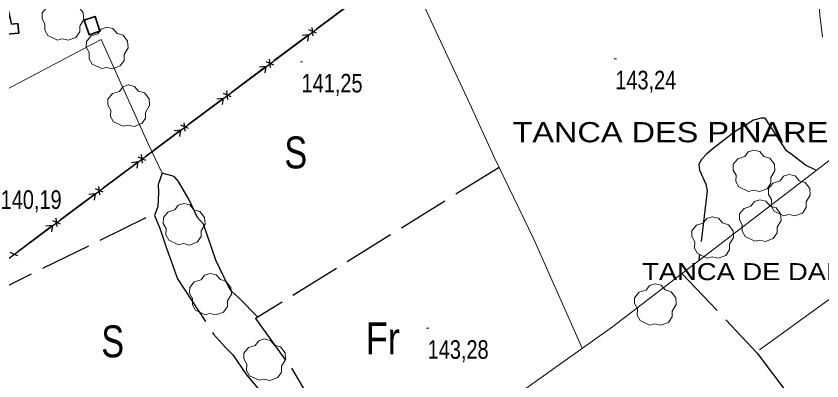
# Model space of a CAD drawing. Extents: x -807245 to 6129983, y -54972206 to 262146364.
# Drawn here: x 489087.2 to 489465.5, y 4383529.7 to 4383701.2 of the extents above; entities that cross this region are included whole.
import ezdxf
from ezdxf.enums import TextEntityAlignment as Align

# ---------------------------------------------------------------- set-up
doc = ezdxf.new("R2010")
doc.units = 0
doc.header["$LTSCALE"] = 4
doc.linetypes.add('LONG_DASHED', pattern=[7.5, 6, -1.5])
for name, color, linetype, lineweight in [('25', 7, 'LONG_DASHED', 25), ('27', 7, 'Continuous', 25), ('29', 7, 'Continuous', 13), ('38', 7, 'Continuous', 25), ('43', 7, 'Continuous', 25), ('47', 7, 'Continuous', 35), ('51', 7, 'Continuous', 13), ('7', 7, 'Continuous', 13), ('9', 7, 'Continuous', 13)]:
    doc.layers.add(name, color=color, linetype=linetype, lineweight=lineweight)
doc.layers.add('31', color=7, linetype='Continuous')
doc.layers.add('5', color=7, linetype='Continuous')

msp = doc.modelspace()

# ---------------------------------------------------------------- linework, layer by layer
at = {"layer": '25'}
msp.add_line((489045.94, 4383556.09), (489152.62, 4383608.65), dxfattribs=at)
for points in [[(489462.87, 4383628.63), (489457.69, 4383631.1), (489450.92, 4383636.35), (489448.91, 4383637.8), (489438.89, 4383653.14), (489437.01, 4383653.16), (489433.4, 4383652.23), (489429.09, 4383649.65), (489424.79, 4383646.93), (489414.42, 4383638.87), (489411.31, 4383636.2), (489408.96, 4383633.83), (489407.66, 4383631.52), (489407.93, 4383628.81), (489410.93, 4383622.1), (489411.57, 4383619.09), (489407.73, 4383586.32)], [(489313.92, 4383630.07), (489199.62, 4383558.94), (489216.46, 4383535.64), (489227.21, 4383517.51), (489233.14, 4383504.54), (489239.92, 4383493.81), (489245.99, 4383486.54), (489253.2, 4383473.11)], [(489155.71, 4383627.32), (489153.9, 4383622.02), (489153.93, 4383618.05), (489153.71, 4383611.6), (489152.16, 4383607.41), (489153.32, 4383604.4), (489154.71, 4383600.93), (489157.76, 4383592.05), (489163, 4383577.66), (489179.88, 4383551.66), (489185.44, 4383545.44), (489188.85, 4383541.88), (489195.34, 4383532.58), (489198.67, 4383528.56), (489228.21, 4383493.57), (489229.98, 4383491.22), (489234.72, 4383485.47), (489245.03, 4383478.67)], [(489200.66, 4383559.59), (489191.85, 4383568.63), (489188.51, 4383571.74), (489186.89, 4383574.01), (489180.88, 4383586.46), (489175.14, 4383603.4), (489172.25, 4383606.51), (489168.37, 4383614.73), (489163.44, 4383623.49), (489161.37, 4383625.84), (489155.71, 4383627.32)], [(489399.78, 4383580.22), (489435.15, 4383542.75), (489463.18, 4383505.35)]]:
    msp.add_lwpolyline(points, dxfattribs=at)
at = {"layer": '27'}
msp.add_spline([(491255.21, 4383970.03), (491244.34, 4383967.52), (491230.36, 4383957.66), (491230.81, 4383957.81), (491230.81, 4383957.81), (491220.15, 4383951.47), (491212.7, 4383943.01), (491205.06, 4383944.23), (491184.85, 4383957.71), (491152.82, 4383981.27), (491128.36, 4384004.58), (491128.29, 4384004.88), (491122.26, 4384021.39), (491095.75, 4384034.59), (491071.07, 4384059.32), (491064.71, 4384065.12)], degree=3, dxfattribs=at)
at = {"layer": '29'}
for points in [[(489106.56, 4383689.87), (489102.02, 4383691.99), (489100.61, 4383694.53), (489100.71, 4383697.51), (489099.34, 4383699.92), (489099.38, 4383702.67), (489101.54, 4383705.27), (489104.73, 4383706.27), (489106.38, 4383708.46), (489108.95, 4383709.29), (489111.81, 4383708.64), (489113.76, 4383706.37), (489116.57, 4383705.55), (489118.7, 4383702.7), (489118.94, 4383699.57), (489117.06, 4383696.42), (489117.06, 4383693.74), (489115.24, 4383691.13), (489111.62, 4383689.79), (489108.85, 4383690.42)], [(489127.34, 4383676.5), (489122.8, 4383678.62), (489121.39, 4383681.16), (489121.49, 4383684.14), (489120.12, 4383686.55), (489120.16, 4383689.3), (489122.32, 4383691.9), (489125.51, 4383692.9), (489127.16, 4383695.09), (489129.73, 4383695.92), (489132.59, 4383695.27), (489134.54, 4383693), (489137.35, 4383692.18), (489139.48, 4383689.33), (489139.72, 4383686.2), (489137.84, 4383683.05), (489137.84, 4383680.37), (489136.02, 4383677.76), (489132.4, 4383676.42), (489129.63, 4383677.05)], [(489137.46, 4383649.38), (489132.92, 4383651.5), (489131.51, 4383654.04), (489131.61, 4383657.02), (489130.24, 4383659.43), (489130.28, 4383662.18), (489132.44, 4383664.78), (489135.63, 4383665.78), (489137.28, 4383667.97), (489139.85, 4383668.8), (489142.71, 4383668.15), (489144.66, 4383665.88), (489147.47, 4383665.06), (489149.6, 4383662.21), (489149.84, 4383659.08), (489147.96, 4383655.93), (489147.96, 4383653.25), (489146.14, 4383650.64), (489142.52, 4383649.3), (489139.75, 4383649.93)], [(489431.05, 4383618.73), (489426.51, 4383620.85), (489425.1, 4383623.39), (489425.2, 4383626.37), (489423.83, 4383628.78), (489423.87, 4383631.53), (489426.03, 4383634.13), (489429.22, 4383635.13), (489430.87, 4383637.32), (489433.44, 4383638.15), (489436.3, 4383637.5), (489438.25, 4383635.23), (489441.06, 4383634.41), (489443.19, 4383631.56), (489443.43, 4383628.43), (489441.55, 4383625.28), (489441.55, 4383622.6), (489439.73, 4383619.99), (489436.11, 4383618.65), (489433.34, 4383619.28)], [(489447.65, 4383607.29), (489443.11, 4383609.41), (489441.7, 4383611.95), (489441.8, 4383614.93), (489440.43, 4383617.34), (489440.47, 4383620.09), (489442.63, 4383622.69), (489445.82, 4383623.69), (489447.47, 4383625.88), (489450.04, 4383626.71), (489452.9, 4383626.06), (489454.85, 4383623.79), (489457.66, 4383622.97), (489459.79, 4383620.12), (489460.03, 4383616.99), (489458.15, 4383613.84), (489458.15, 4383611.16), (489456.33, 4383608.55), (489452.71, 4383607.21), (489449.94, 4383607.84)], [(489163.46, 4383593.64), (489158.92, 4383595.76), (489157.51, 4383598.3), (489157.61, 4383601.28), (489156.24, 4383603.69), (489156.28, 4383606.44), (489158.44, 4383609.04), (489161.63, 4383610.04), (489163.28, 4383612.23), (489165.85, 4383613.06), (489168.71, 4383612.41), (489170.66, 4383610.14), (489173.47, 4383609.32), (489175.6, 4383606.47), (489175.84, 4383603.34), (489173.96, 4383600.19), (489173.96, 4383597.51), (489172.14, 4383594.9), (489168.52, 4383593.56), (489165.75, 4383594.19)], [(489433.93, 4383595.36), (489429.39, 4383597.48), (489427.98, 4383600.02), (489428.08, 4383603), (489426.71, 4383605.41), (489426.75, 4383608.16), (489428.91, 4383610.76), (489432.1, 4383611.76), (489433.75, 4383613.95), (489436.32, 4383614.78), (489439.18, 4383614.13), (489441.13, 4383611.86), (489443.94, 4383611.04), (489446.07, 4383608.19), (489446.31, 4383605.06), (489444.43, 4383601.91), (489444.43, 4383599.23), (489442.61, 4383596.62), (489438.99, 4383595.28), (489436.22, 4383595.91)], [(489411.63, 4383587.44), (489407.09, 4383589.56), (489405.68, 4383592.1), (489405.78, 4383595.08), (489404.41, 4383597.49), (489404.45, 4383600.24), (489406.61, 4383602.84), (489409.8, 4383603.84), (489411.45, 4383606.03), (489414.02, 4383606.86), (489416.88, 4383606.21), (489418.83, 4383603.94), (489421.64, 4383603.12), (489423.77, 4383600.27), (489424.01, 4383597.14), (489422.13, 4383593.99), (489422.13, 4383591.31), (489420.31, 4383588.7), (489416.69, 4383587.36), (489413.92, 4383587.99)], [(489175.84, 4383560.79), (489171.3, 4383562.91), (489169.89, 4383565.45), (489169.99, 4383568.43), (489168.62, 4383570.84), (489168.66, 4383573.59), (489170.82, 4383576.19), (489174.01, 4383577.19), (489175.66, 4383579.38), (489178.23, 4383580.21), (489181.09, 4383579.56), (489183.04, 4383577.29), (489185.85, 4383576.47), (489187.98, 4383573.62), (489188.22, 4383570.49), (489186.34, 4383567.34), (489186.34, 4383564.66), (489184.52, 4383562.05), (489180.9, 4383560.71), (489178.13, 4383561.34)], [(489384.72, 4383555.94), (489380.18, 4383558.06), (489378.77, 4383560.6), (489378.87, 4383563.58), (489377.5, 4383565.99), (489377.54, 4383568.74), (489379.7, 4383571.34), (489382.89, 4383572.34), (489384.54, 4383574.53), (489387.11, 4383575.36), (489389.97, 4383574.71), (489391.92, 4383572.44), (489394.73, 4383571.62), (489396.86, 4383568.77), (489397.1, 4383565.64), (489395.22, 4383562.49), (489395.22, 4383559.81), (489393.4, 4383557.2), (489389.78, 4383555.86), (489387.01, 4383556.49)], [(489201.29, 4383529.97), (489196.75, 4383532.09), (489195.34, 4383534.63), (489195.44, 4383537.61), (489194.07, 4383540.02), (489194.11, 4383542.77), (489196.27, 4383545.37), (489199.46, 4383546.37), (489201.11, 4383548.56), (489203.68, 4383549.39), (489206.54, 4383548.74), (489208.49, 4383546.47), (489211.3, 4383545.65), (489213.43, 4383542.8), (489213.67, 4383539.67), (489211.79, 4383536.52), (489211.79, 4383533.84), (489209.97, 4383531.23), (489206.35, 4383529.89), (489203.58, 4383530.52)]]:
    msp.add_lwpolyline(points, close=True, dxfattribs=at)
at = {"layer": '38', "linetype": 'LONG_DASHED'}
msp.add_spline([(488955.84, 4383718.93), (488982.19, 4383676.49), (488994.16, 4383653.7), (489004.69, 4383635.88), (489010.58, 4383619.45), (489020.22, 4383596.54), (489030.59, 4383571.89), (489036.84, 4383553.59), (489043.46, 4383535.81), (489049.64, 4383512.03), (489055.75, 4383487.95), (489061.98, 4383468.82), (489067.02, 4383449.79), (489070.82, 4383428.51), (489074.72, 4383407.91), (489078.13, 4383385.07), (489080.63, 4383367.11), (489082.86, 4383338.57), (489084.43, 4383298.57), (489086.67, 4383251.81), (489090.1, 4383204.28), (489089.96, 4383184.77)], degree=3, dxfattribs=at)
at = {"layer": '43'}
for p, q in [((489228.32, 4383695.34), (489244.35, 4383707.29)), ((489208.28, 4383680.4), (489224.31, 4383692.35)), ((489224.4, 4383692.4), (489221.41, 4383692.05)), ((489224.4, 4383692.4), (489223.96, 4383689.43)), ((489228.24, 4383693.1), (489224.57, 4383694.68)), ((489226.64, 4383691.9), (489226.17, 4383695.87)), ((489206.6, 4383676.96), (489206.13, 4383680.92)), ((489188.24, 4383665.45), (489204.27, 4383677.41)), ((489204.36, 4383677.45), (489201.37, 4383677.1)), ((489204.36, 4383677.45), (489203.92, 4383674.49)), ((489208.2, 4383678.15), (489204.53, 4383679.73)), ((489186.56, 4383662.01), (489186.09, 4383665.98)), ((489168.2, 4383650.51), (489184.23, 4383662.46)), ((489184.32, 4383662.51), (489181.33, 4383662.15)), ((489184.32, 4383662.51), (489183.88, 4383659.54)), ((489188.16, 4383663.2), (489184.49, 4383664.78)), ((489166.52, 4383647.06), (489166.05, 4383651.03)), ((489148.16, 4383635.56), (489164.19, 4383647.52)), ((489164.28, 4383647.56), (489161.29, 4383647.21)), ((489164.28, 4383647.56), (489163.84, 4383644.59)), ((489168.12, 4383648.26), (489164.45, 4383649.84)), ((489146.48, 4383632.11), (489146.01, 4383636.08)), ((489128.12, 4383620.61), (489144.15, 4383632.57)), ((489144.24, 4383632.61), (489141.25, 4383632.26)), ((489144.24, 4383632.61), (489143.8, 4383629.65)), ((489148.08, 4383633.31), (489144.41, 4383634.89)), ((489126.44, 4383617.17), (489125.97, 4383621.14)), ((489108.08, 4383605.66), (489124.11, 4383617.62)), ((489124.2, 4383617.67), (489121.22, 4383617.31)), ((489124.2, 4383617.67), (489123.76, 4383614.7)), ((489128.04, 4383618.36), (489124.37, 4383619.94)), ((489106.4, 4383602.22), (489105.93, 4383606.19)), ((489088.04, 4383590.71), (489104.07, 4383602.67)), ((489104.16, 4383602.72), (489101.18, 4383602.37)), ((489104.16, 4383602.72), (489103.72, 4383599.75)), ((489108, 4383603.42), (489104.33, 4383604.99)), ((489087.96, 4383588.47), (489084.29, 4383590.05))]:
    msp.add_line(p, q, dxfattribs=at)
msp.add_lwpolyline([(488001.89, 4382789.17), (488218.68, 4382951.32), (488457.31, 4383127.02), (488717.97, 4383320.4), (489027.99, 4383545.91), (489266.87, 4383724.08), (489744.68, 4384077.94)], dxfattribs=at)
at = {"layer": '47'}
for points in [[(489072.53, 4383710.43), (489077.13, 4383692.22), (489088.39, 4383693.21), (489087.92, 4383697.65), (489085.06, 4383697.45), (489081.84, 4383711.37)], [(489119.14, 4383699.32), (489124.2, 4383701), (489126.51, 4383694.06), (489121.45, 4383692.38)]]:
    msp.add_lwpolyline(points, close=True, dxfattribs=at)
at = {"layer": '51'}
msp.add_line((489436.22, 4383544.32), (489497.27, 4383588.63), dxfattribs=at)
for points in [[(489240.5, 4383788.96), (489281.94, 4383699.04), (489300.17, 4383659.9), (489311.59, 4383634.86), (489330.14, 4383596.69), (489352.95, 4383545.05)], [(489377.27, 4383340.19), (489357.96, 4383364.7), (489340.93, 4383385), (489334.36, 4383393.78), (489321.88, 4383405.18), (489302.06, 4383423.63), (489252.74, 4383473.56), (489367.1, 4383555.15), (489476.08, 4383638.76), (489555.1, 4383693.01), (489586.3, 4383653.04), (489586.45, 4383645.91), (489590.13, 4383639.94), (489614.23, 4383622.04)], [(489082.91, 4383666.79), (489127.07, 4383690.22), (489149.09, 4383641.06), (489155.71, 4383627.33)]]:
    msp.add_lwpolyline(points, dxfattribs=at)
at = {"layer": '7'}
for p, q in [((489367.96, 4383681.1), (489368.96, 4383681.1)), ((489220.67, 4383679.63), (489221.67, 4383679.63)), ((489279.87, 4383554.42), (489280.87, 4383554.42))]:
    msp.add_line(p, q, dxfattribs=at)
at = {"layer": '9'}
msp.add_lwpolyline([(489465.77, 4383691.25), (489464.45, 4383701.64), (489463.68, 4383713.12), (489463.56, 4383716.07), (489463.48, 4383718.93)], dxfattribs=at)

# ---------------------------------------------------------------- texts
at = {"layer": '31'}
for s, width, p in [('S', 0.8, (489218.45, 4383629.57)), ('S', 0.8, (489132.51, 4383540.78)), ('Fr', 0.85, (489259.25, 4383542.19))]:
    msp.add_text(s, height=15, dxfattribs=dict(at, width=width)).set_placement(p, align=Align.CENTER)
at = {"layer": '5', "width": 1.2}
for s, height, p in [('TANCA DES PINARET', 9.5, (489477.76, 4383641.85)), ('TANCA DE DARRERA CAN BASSA', 8, (489589.37, 4383577.03))]:
    msp.add_text(s, height=height, dxfattribs=at).set_placement(p, align=Align.RIGHT)
at = {"layer": '7', "width": 0.8}
for s, p in [('141,25', (489221.17, 4383665.26)), ('143,24', (489368.46, 4383666.73)), ('140,19', (489079.89, 4383610.52)), ('143,28', (489280.37, 4383540.05))]:
    msp.add_text(s, height=8.75, dxfattribs=at).set_placement(p)

doc.saveas('drawing.dxf')
